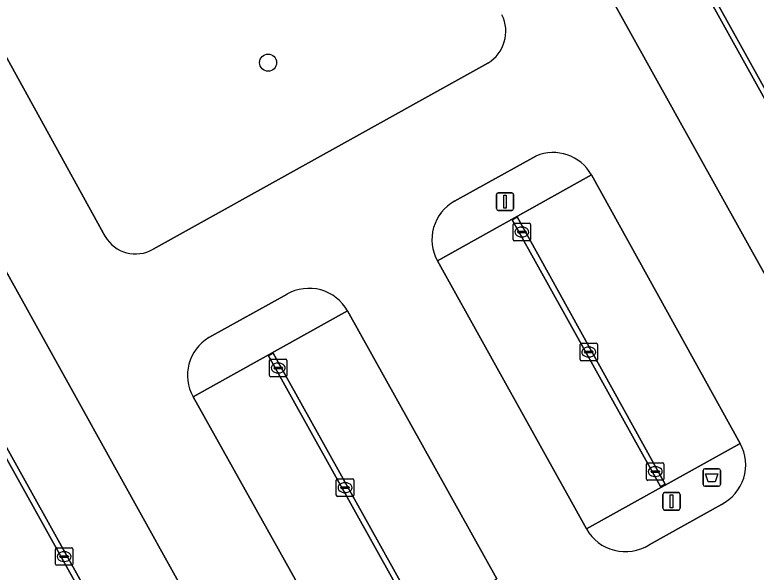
# Model space of a CAD drawing. Extents: x 156412 to 157779, y 382335 to 383768.
# Drawn here: x 157530.6 to 157573.11, y 382905.34 to 382937.27 of the extents above; entities that cross this region are included whole.
import ezdxf

# ---------------------------------------------------------------- set-up
doc = ezdxf.new("R2010")
doc.units = 0
for name, color, linetype in [('IMGEO_Afvalbak', 7, 'Continuous'), ('IMGEO_Boom', 7, 'Continuous'), ('IMGEO_Groenvoorziening', 7, 'Continuous'), ('IMGEO_Kolk', 7, 'Continuous'), ('IMGEO_Lichtmast', 7, 'Continuous'), ('IMGEO_Parkeervlak_gesloten', 7, 'Continuous'), ('IMGEO_Parkeervlak_open', 7, 'Continuous'), ('IMGEO_Rijbaan_lokaal_gesloten', 7, 'Continuous'), ('IMGEO_Rijbaan_lokaal_open', 7, 'Continuous'), ('IMGEO_Verkeerseiland_gesloten', 7, 'Continuous')]:
    doc.layers.add(name, color=color, linetype=linetype)

msp = doc.modelspace()

# ---------------------------------------------------------------- linework, layer by layer
at = {"layer": 'IMGEO_Afvalbak'}
for p, q in [((157570.071, 382910.359), (157570.071, 382911.159)), ((157570.071, 382911.159), (157570.071, 382910.359)), ((157570.171, 382911.259), (157570.961, 382911.259)), ((157570.961, 382911.259), (157570.171, 382911.259)), ((157571.061, 382911.159), (157571.061, 382910.359)), ((157571.061, 382910.359), (157571.061, 382911.159)), ((157570.961, 382910.259), (157570.171, 382910.259)), ((157570.171, 382910.259), (157570.961, 382910.259))]:
    msp.add_line(p, q, dxfattribs=at)
msp.add_lwpolyline([(157570.214, 382910.973), (157570.918, 382910.973), (157570.769, 382910.503), (157570.363, 382910.503), (157570.214, 382910.973)], dxfattribs=at)
for centre, start, end in [((157570.171, 382911.159), 90, 180), ((157570.171, 382911.159), 90, 180), ((157570.961, 382911.159), 0, 90), ((157570.961, 382911.159), 360, 90), ((157570.171, 382910.359), 180, 270), ((157570.171, 382910.359), 180, 270), ((157570.961, 382910.359), 270, 0), ((157570.961, 382910.359), 270, 0)]:
    msp.add_arc(centre, 0.1, start, end, dxfattribs=at)
at = {"layer": 'IMGEO_Boom'}
msp.add_circle((157545.126, 382934.53), 0.489, dxfattribs=at)
at = {"layer": 'IMGEO_Groenvoorziening'}
for points in [[(157527.324, 382939.88), (157535.787, 382924.57)], [(157538.533, 382923.84), (157557.726, 382934.5)]]:
    msp.add_lwpolyline(points, dxfattribs=at)
for centre, radius, start, end in [((157556.617, 382936.327), 2.137, 301.2695, 26.1576), ((157537.528, 382925.591), 2.019, 210.3812, 299.8443)]:
    msp.add_arc(centre, radius, start, end, dxfattribs=at)
at = {"layer": 'IMGEO_Kolk'}
for p, q in [((157559.176, 382924.4), (157559.176, 382925.252)), ((157559.251, 382925.326), (157560.103, 382925.326)), ((157559.664, 382925.106), (157559.689, 382925.106)), ((157560.177, 382925.252), (157560.177, 382924.4)), ((157559.435, 382924.82), (157559.435, 382924.832)), ((157559.873, 382924.783), (157559.475, 382924.783)), ((157559.478, 382924.869), (157559.876, 382924.869)), ((157559.687, 382924.546), (157559.662, 382924.546)), ((157559.919, 382924.832), (157559.919, 382924.82)), ((157560.103, 382924.326), (157559.251, 382924.326)), ((157563.011, 382917.523), (157563.011, 382918.375)), ((157563.086, 382918.449), (157563.938, 382918.449)), ((157563.499, 382918.229), (157563.524, 382918.229)), ((157564.012, 382918.375), (157564.012, 382917.523)), ((157563.27, 382917.943), (157563.27, 382917.955)), ((157563.708, 382917.906), (157563.31, 382917.906)), ((157563.313, 382917.992), (157563.711, 382917.992)), ((157563.754, 382917.955), (157563.754, 382917.943)), ((157545.204, 382916.609), (157545.204, 382917.461)), ((157545.279, 382917.535), (157546.131, 382917.535)), ((157545.692, 382917.315), (157545.717, 382917.315)), ((157546.205, 382917.461), (157546.205, 382916.609)), ((157563.938, 382917.449), (157563.086, 382917.449)), ((157563.522, 382917.669), (157563.497, 382917.669)), ((157545.463, 382917.029), (157545.463, 382917.041)), ((157545.901, 382916.992), (157545.503, 382916.992)), ((157545.506, 382917.078), (157545.904, 382917.078)), ((157545.947, 382917.041), (157545.947, 382917.029)), ((157546.131, 382916.535), (157545.279, 382916.535)), ((157545.715, 382916.755), (157545.69, 382916.755)), ((157566.824, 382910.672), (157566.824, 382911.524)), ((157566.899, 382911.598), (157567.751, 382911.598)), ((157567.312, 382911.378), (157567.337, 382911.378)), ((157567.825, 382911.524), (157567.825, 382910.672)), ((157567.083, 382911.092), (157567.083, 382911.104)), ((157567.521, 382911.055), (157567.123, 382911.055)), ((157567.126, 382911.141), (157567.524, 382911.141)), ((157567.567, 382911.104), (157567.567, 382911.092)), ((157549.035, 382909.752), (157549.035, 382910.604)), ((157549.11, 382910.678), (157549.962, 382910.678)), ((157549.523, 382910.458), (157549.548, 382910.458)), ((157550.036, 382910.604), (157550.036, 382909.752)), ((157567.751, 382910.598), (157566.899, 382910.598)), ((157567.335, 382910.818), (157567.31, 382910.818)), ((157549.294, 382910.172), (157549.294, 382910.184)), ((157549.732, 382910.135), (157549.334, 382910.135)), ((157549.337, 382910.221), (157549.735, 382910.221)), ((157549.778, 382910.184), (157549.778, 382910.172)), ((157549.962, 382909.678), (157549.11, 382909.678)), ((157549.546, 382909.898), (157549.521, 382909.898)), ((157532.928, 382905.802), (157532.928, 382906.654)), ((157533.003, 382906.728), (157533.855, 382906.728)), ((157533.929, 382906.654), (157533.929, 382905.802)), ((157533.187, 382906.222), (157533.187, 382906.234)), ((157533.23, 382906.271), (157533.628, 382906.271)), ((157533.416, 382906.508), (157533.441, 382906.508)), ((157533.671, 382906.234), (157533.671, 382906.222)), ((157533.625, 382906.185), (157533.227, 382906.185)), ((157533.439, 382905.948), (157533.414, 382905.948)), ((157533.855, 382905.728), (157533.003, 382905.728))]:
    msp.add_line(p, q, dxfattribs=at)
for points in [[(157559.176, 382924.4), (157559.176, 382925.252)], [(157559.251, 382925.326), (157560.103, 382925.326)], [(157560.177, 382925.252), (157560.177, 382924.4)], [(157560.103, 382924.326), (157559.251, 382924.326)], [(157563.011, 382917.523), (157563.011, 382918.375)], [(157563.086, 382918.449), (157563.938, 382918.449)], [(157564.012, 382918.375), (157564.012, 382917.523)], [(157545.204, 382916.609), (157545.204, 382917.461)], [(157545.279, 382917.535), (157546.131, 382917.535)], [(157546.205, 382917.461), (157546.205, 382916.609)], [(157563.938, 382917.449), (157563.086, 382917.449)], [(157546.131, 382916.535), (157545.279, 382916.535)], [(157566.824, 382910.672), (157566.824, 382911.524)], [(157566.899, 382911.598), (157567.751, 382911.598)], [(157567.825, 382911.524), (157567.825, 382910.672)], [(157549.035, 382909.752), (157549.035, 382910.604)], [(157549.11, 382910.678), (157549.962, 382910.678)], [(157550.036, 382910.604), (157550.036, 382909.752)], [(157567.751, 382910.598), (157566.899, 382910.598)], [(157549.962, 382909.678), (157549.11, 382909.678)], [(157532.928, 382905.802), (157532.928, 382906.654)], [(157533.003, 382906.728), (157533.855, 382906.728)], [(157533.929, 382906.654), (157533.929, 382905.802)], [(157533.855, 382905.728), (157533.003, 382905.728)]]:
    msp.add_lwpolyline(points, dxfattribs=at)
for centre, radius, start, end in [((157559.253, 382925.25), 0.0765, 91.552, 178.448), ((157559.253, 382925.25), 0.0765, 91.552, 178.448), ((157560.101, 382925.25), 0.0765, 1.552, 88.448), ((157560.101, 382925.25), 0.0765, 1.552, 88.448), ((157559.475, 382924.829), 0.0403, 85.8775, 175.7526), ((157559.472, 382924.819), 0.0366, 178.938, 274.7102), ((157559.876, 382924.826), 0.043, 264.8664, 352.4533), ((157559.88, 382924.831), 0.0386, 1.7309, 96.639), ((157559.253, 382924.402), 0.0765, 181.552, 268.448), ((157559.253, 382924.402), 0.0765, 181.552, 268.448), ((157560.101, 382924.402), 0.0765, 271.552, 358.448), ((157560.101, 382924.402), 0.0765, 271.552, 358.448), ((157563.088, 382918.373), 0.0765, 91.552, 178.448), ((157563.088, 382918.373), 0.0765, 91.552, 178.448), ((157563.936, 382918.373), 0.0765, 1.552, 88.448), ((157563.936, 382918.373), 0.0765, 1.552, 88.448), ((157563.31, 382917.952), 0.0403, 85.8775, 175.7526), ((157563.307, 382917.942), 0.0366, 178.938, 274.7102), ((157563.711, 382917.949), 0.043, 264.8664, 352.4533), ((157563.715, 382917.954), 0.0386, 1.7309, 96.639), ((157545.281, 382917.459), 0.0765, 91.552, 178.448), ((157545.281, 382917.459), 0.0765, 91.552, 178.448), ((157546.129, 382917.459), 0.0765, 1.552, 88.448), ((157546.129, 382917.459), 0.0765, 1.552, 88.448), ((157563.088, 382917.525), 0.0765, 181.552, 268.448), ((157563.088, 382917.525), 0.0765, 181.552, 268.448), ((157563.936, 382917.525), 0.0765, 271.552, 358.448), ((157563.936, 382917.525), 0.0765, 271.552, 358.448), ((157545.503, 382917.038), 0.0403, 85.8775, 175.7526), ((157545.5, 382917.028), 0.0366, 178.938, 274.7102), ((157545.904, 382917.035), 0.043, 264.8664, 352.4533), ((157545.908, 382917.04), 0.0386, 1.7309, 96.639), ((157545.281, 382916.611), 0.0765, 181.552, 268.448), ((157545.281, 382916.611), 0.0765, 181.552, 268.448), ((157546.129, 382916.611), 0.0765, 271.552, 358.448), ((157546.129, 382916.611), 0.0765, 271.552, 358.448), ((157566.901, 382911.522), 0.0765, 91.552, 178.448), ((157566.901, 382911.522), 0.0765, 91.552, 178.448), ((157567.749, 382911.522), 0.0765, 1.552, 88.448), ((157567.749, 382911.522), 0.0765, 1.552, 88.448), ((157567.123, 382911.101), 0.0403, 85.8775, 175.7526), ((157567.12, 382911.091), 0.0366, 178.938, 274.7102), ((157567.524, 382911.098), 0.043, 264.8664, 352.4533), ((157567.528, 382911.103), 0.0386, 1.7309, 96.639), ((157549.112, 382910.602), 0.0765, 91.552, 178.448), ((157549.112, 382910.602), 0.0765, 91.552, 178.448), ((157549.96, 382910.602), 0.0765, 1.552, 88.448), ((157549.96, 382910.602), 0.0765, 1.552, 88.448), ((157566.901, 382910.674), 0.0765, 181.552, 268.448), ((157566.901, 382910.674), 0.0765, 181.552, 268.448), ((157567.749, 382910.674), 0.0765, 271.552, 358.448), ((157567.749, 382910.674), 0.0765, 271.552, 358.448), ((157549.334, 382910.181), 0.0403, 85.8775, 175.7526), ((157549.331, 382910.171), 0.0366, 178.938, 274.7102), ((157549.735, 382910.178), 0.043, 264.8664, 352.4533), ((157549.739, 382910.183), 0.0386, 1.7309, 96.639), ((157549.112, 382909.754), 0.0765, 181.552, 268.448), ((157549.112, 382909.754), 0.0765, 181.552, 268.448), ((157549.96, 382909.754), 0.0765, 271.552, 358.448), ((157549.96, 382909.754), 0.0765, 271.552, 358.448), ((157533.005, 382906.652), 0.0765, 91.552, 178.448), ((157533.005, 382906.652), 0.0765, 91.552, 178.448), ((157533.853, 382906.652), 0.0765, 1.552, 88.448), ((157533.853, 382906.652), 0.0765, 1.552, 88.448), ((157533.227, 382906.231), 0.0403, 85.8775, 175.7526), ((157533.224, 382906.221), 0.0366, 178.938, 274.7102), ((157533.628, 382906.228), 0.043, 264.8664, 352.4533), ((157533.632, 382906.233), 0.0386, 1.7309, 96.639), ((157533.005, 382905.804), 0.0765, 181.552, 268.448), ((157533.005, 382905.804), 0.0765, 181.552, 268.448), ((157533.853, 382905.804), 0.0765, 271.552, 358.448), ((157533.853, 382905.804), 0.0765, 271.552, 358.448)]:
    msp.add_arc(centre, radius, start, end, dxfattribs=at)
for centre, major_axis, ratio, start_param, end_param in [((157559.663, 382924.826), (-0.387, 0.002), 0.722429, 4.712389, 7.853982), ((157559.688, 382924.826), (-0.39, 0.002), 0.717154, 1.570796, 4.712389), ((157563.498, 382917.949), (-0.387, 0.002), 0.722429, 4.712389, 7.853982), ((157563.523, 382917.949), (-0.39, 0.002), 0.717154, 1.570796, 4.712389), ((157545.691, 382917.035), (-0.387, 0.002), 0.722429, 4.712389, 7.853982), ((157545.716, 382917.035), (-0.39, 0.002), 0.717154, 1.570796, 4.712389), ((157567.311, 382911.098), (-0.387, 0.002), 0.722429, 4.712389, 7.853982), ((157567.336, 382911.098), (-0.39, 0.002), 0.717154, 1.570796, 4.712389), ((157549.522, 382910.178), (-0.387, 0.002), 0.722429, 4.712389, 7.853982), ((157549.547, 382910.178), (-0.39, 0.002), 0.717154, 1.570796, 4.712389), ((157533.415, 382906.228), (-0.387, 0.002), 0.722429, 4.712389, 7.853982), ((157533.44, 382906.228), (-0.39, 0.002), 0.717154, 1.570796, 4.712389)]:
    msp.add_ellipse(centre, major_axis=major_axis, ratio=ratio, start_param=start_param, end_param=end_param, dxfattribs=at)
at = {"layer": 'IMGEO_Lichtmast'}
for p, q in [((157558.315, 382927.066), (157559.105, 382927.066)), ((157559.105, 382927.066), (157558.315, 382927.066)), ((157558.215, 382926.166), (157558.215, 382926.966)), ((157558.215, 382926.966), (157558.215, 382926.166)), ((157559.205, 382926.966), (157559.205, 382926.166)), ((157559.205, 382926.166), (157559.205, 382926.966)), ((157559.105, 382926.066), (157558.315, 382926.066)), ((157558.315, 382926.066), (157559.105, 382926.066)), ((157567.759, 382908.994), (157567.759, 382909.794)), ((157567.759, 382909.794), (157567.759, 382908.994)), ((157567.859, 382909.894), (157568.649, 382909.894)), ((157568.649, 382909.894), (157567.859, 382909.894)), ((157568.749, 382909.794), (157568.749, 382908.994)), ((157568.749, 382908.994), (157568.749, 382909.794)), ((157568.649, 382908.894), (157567.859, 382908.894)), ((157567.859, 382908.894), (157568.649, 382908.894))]:
    msp.add_line(p, q, dxfattribs=at)
for points in [[(157558.635, 382926.941), (157558.785, 382926.941), (157558.785, 382926.191), (157558.635, 382926.191), (157558.635, 382926.941)], [(157568.179, 382909.769), (157568.329, 382909.769), (157568.329, 382909.019), (157568.179, 382909.019), (157568.179, 382909.769)]]:
    msp.add_lwpolyline(points, dxfattribs=at)
for centre, start, end in [((157558.315, 382926.966), 90, 180), ((157558.315, 382926.966), 90, 180), ((157559.105, 382926.966), 0, 90), ((157559.105, 382926.966), 360, 90), ((157558.315, 382926.166), 180, 270), ((157558.315, 382926.166), 180, 270), ((157559.105, 382926.166), 270, 0), ((157559.105, 382926.166), 270, 0), ((157567.859, 382909.794), 90, 180), ((157567.859, 382909.794), 90, 180), ((157568.649, 382909.794), 0, 90), ((157568.649, 382909.794), 360, 90), ((157567.859, 382908.994), 180, 270), ((157567.859, 382908.994), 180, 270), ((157568.649, 382908.994), 270, 0), ((157568.649, 382908.994), 270, 0)]:
    msp.add_arc(centre, 0.1, start, end, dxfattribs=at)
at = {"layer": 'IMGEO_Parkeervlak_gesloten'}
for points in [[(157570.355, 382948.923), (157566.112, 382946.582), (157560.015, 382957.526), (157555.465, 382954.994), (157577.406, 382915.574), (157581.898, 382918.158), (157579.509, 382922.439), (157583.801, 382924.829)], [(157581.864, 382918.166), (157581.624, 382918.041), (157559.768, 382957.333), (157560.023, 382957.504)], [(157522.284, 382936.595), (157513.448, 382931.682), (157535.448, 382892.294), (157544.219, 382897.172)], [(157539.92, 382894.869), (157539.669, 382894.703), (157517.795, 382933.976), (157518.054, 382934.134)], [(157563.67, 382928.097), (157554.836, 382923.168), (157563.381, 382907.812), (157572.2, 382912.7)], [(157567.899, 382910.383), (157567.633, 382910.239), (157559.126, 382925.533), (157559.41, 382925.693)]]:
    msp.add_lwpolyline(points, close=True, dxfattribs=at)
at = {"layer": 'IMGEO_Parkeervlak_open'}
for points in [[(157549.679, 382920.305), (157540.826, 382915.384), (157549.413, 382900.052), (157558.231, 382904.945)], [(157545.146, 382917.728), (157545.41, 382917.882), (157553.91, 382902.668), (157553.615, 382902.525)]]:
    msp.add_lwpolyline(points, close=True, dxfattribs=at)
at = {"layer": 'IMGEO_Rijbaan_lokaal_gesloten'}
for points in [[(157577.406, 382915.574), (157555.465, 382954.994)], [(157535.787, 382924.57), (157527.324, 382939.88)], [(157522.284, 382936.595), (157544.219, 382897.172)], [(157557.726, 382934.5), (157538.533, 382923.84)], [(157555.818, 382926.585), (157560.484, 382929.178)], [(157563.67, 382928.097), (157572.2, 382912.7)], [(157563.381, 382907.812), (157554.836, 382923.168)], [(157541.719, 382918.777), (157546.208, 382921.259)], [(157549.679, 382920.305), (157558.231, 382904.945)], [(157549.413, 382900.052), (157540.826, 382915.384)], [(157571.116, 382909.22), (157566.967, 382906.896)]]:
    msp.add_lwpolyline(points, dxfattribs=at)
for centre, radius, start, end in [((157556.617, 382936.327), 2.137, 301.2695, 26.1576), ((157561.47, 382926.849), 2.529, 29.5675, 112.9487), ((157557.021, 382924.39), 2.503, 118.721, 209.2111), ((157537.528, 382925.591), 2.019, 210.3812, 299.8443), ((157547.472, 382919.067), 2.53, 29.2833, 119.9804), ((157543.021, 382916.62), 2.52, 121.1267, 209.3829), ((157569.976, 382911.484), 2.535, 296.7293, 28.6676), ((157565.613, 382909.073), 2.564, 209.4643, 301.8775)]:
    msp.add_arc(centre, radius, start, end, dxfattribs=at)
at = {"layer": 'IMGEO_Rijbaan_lokaal_open'}
for points in [[(157560.023, 382957.504), (157559.768, 382957.333), (157581.624, 382918.041), (157581.864, 382918.166)], [(157518.054, 382934.134), (157517.795, 382933.976), (157539.669, 382894.703), (157539.92, 382894.869)], [(157559.41, 382925.693), (157559.126, 382925.533), (157567.633, 382910.239), (157567.899, 382910.383)], [(157545.41, 382917.882), (157545.146, 382917.728), (157553.615, 382902.525), (157553.91, 382902.668)]]:
    msp.add_lwpolyline(points, close=True, dxfattribs=at)
at = {"layer": 'IMGEO_Verkeerseiland_gesloten'}
for points in [[(157560.484, 382929.178), (157555.818, 382926.585)], [(157554.836, 382923.168), (157563.67, 382928.097)], [(157546.208, 382921.259), (157541.719, 382918.777)], [(157540.826, 382915.384), (157549.679, 382920.305)], [(157572.2, 382912.7), (157563.381, 382907.812)], [(157566.967, 382906.896), (157571.116, 382909.22)]]:
    msp.add_lwpolyline(points, dxfattribs=at)
for centre, radius, start, end in [((157561.47, 382926.849), 2.529, 29.5675, 112.9487), ((157557.021, 382924.39), 2.503, 118.721, 209.2111), ((157547.472, 382919.067), 2.53, 29.2833, 119.9804), ((157543.021, 382916.62), 2.52, 121.1267, 209.3829), ((157569.976, 382911.484), 2.535, 296.7293, 28.6676), ((157565.613, 382909.073), 2.564, 209.4643, 301.8775)]:
    msp.add_arc(centre, radius, start, end, dxfattribs=at)

doc.saveas('drawing.dxf')
